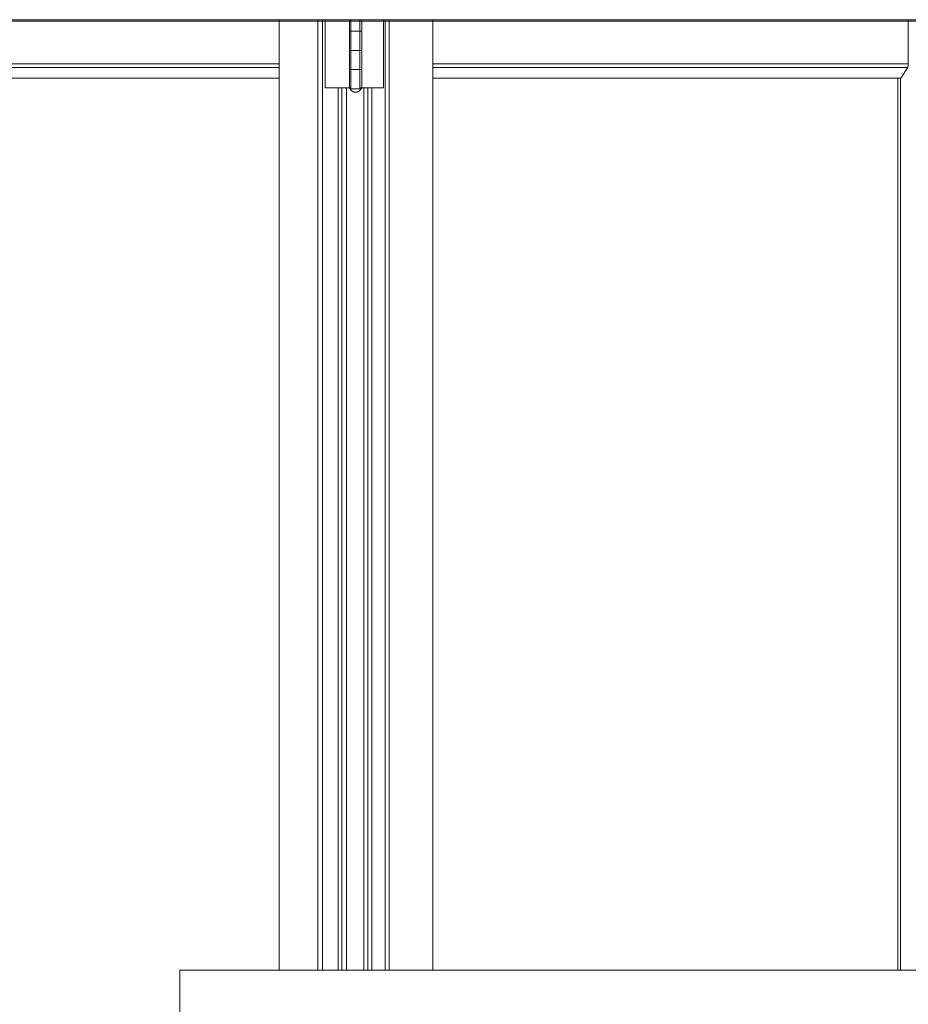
# Model space of a CAD drawing. Header units: inches. Extents: x 424 to 2043, y -237 to 445.
# Tile 818 of 965: x 866.99 to 868.15, y 222.15 to 223.44. Entities that reach past the tile are written whole.
import ezdxf

# ---------------------------------------------------------------- set-up
doc = ezdxf.new("R2010")
doc.units = ezdxf.units.IN
doc.header["$MEASUREMENT"] = 0
doc.layers.add('A-DOOR', color=31, linetype='Continuous', lineweight=9)
doc.layers.add('A-WALL', color=113, linetype='Continuous', lineweight=9)

# ---------------------------------------------------------------- blocks, each defined once
blk = doc.blocks.new('5-panel_Bi-fold_external_door_10806 - Type 1-V64-Section 1')
at = {"layer": 'A-DOOR'}
for p, q in [((-110.9649, 8.339), (-106.0616, 8.339)), ((-110.9648, 8.337), (-106.0615, 8.337)), ((-109.5551, 7.1), (-109.5551, 8.3378)), ((-109.5046, 7.1), (-109.5046, 8.3378)), ((-109.4987, 8.3378), (-109.4987, 7.1)), ((-109.4951, 8.25), (-109.4951, 8.3378)), ((-109.4634, 8.3378), (-109.4634, 8.325)), ((-109.4615, 8.3378), (-109.4615, 8.25)), ((-109.4499, 8.25), (-109.4499, 8.3378)), ((-109.4474, 8.325), (-109.4474, 8.3378)), ((-109.419, 8.3378), (-109.419, 8.25)), ((-109.417, 7.1), (-109.417, 8.3378)), ((-109.4117, 8.3378), (-109.4117, 7.1)), ((-109.3548, 8.3378), (-109.3548, 7.1)), ((-108.7352, 8.3386), (-108.7352, 8.2816)), ((-109.4634, 8.323), (-109.4634, 8.3)), ((-109.4558, 8.324), (-109.4616, 8.324)), ((-109.4616, 8.324), (-109.455, 8.324)), ((-109.4506, 8.324), (-109.4558, 8.324)), ((-109.455, 8.324), (-109.4496, 8.324)), ((-109.4474, 8.3), (-109.4474, 8.323)), ((-109.4634, 8.298), (-109.4634, 8.275)), ((-109.4558, 8.299), (-109.4616, 8.299)), ((-109.4616, 8.299), (-109.455, 8.299)), ((-109.4506, 8.299), (-109.4558, 8.299)), ((-109.455, 8.299), (-109.4496, 8.299)), ((-109.4474, 8.275), (-109.4474, 8.298)), ((-110.1047, 8.2816), (-109.5551, 8.2816)), ((-109.3548, 8.2816), (-108.7352, 8.2816)), ((-108.7352, 8.2816), (-108.7353, 8.2766)), ((-110.1046, 8.2766), (-109.5551, 8.2766)), ((-109.4634, 8.273), (-109.4634, 8.25)), ((-109.4558, 8.274), (-109.4616, 8.274)), ((-109.4616, 8.274), (-109.455, 8.274)), ((-109.4506, 8.274), (-109.4558, 8.274)), ((-109.455, 8.274), (-109.4496, 8.274)), ((-109.4474, 8.25), (-109.4474, 8.273)), ((-109.3548, 8.2766), (-108.7353, 8.2766)), ((-108.7353, 8.2766), (-108.7445, 8.2627)), ((-110.0943, 8.2627), (-109.5551, 8.2627)), ((-109.3548, 8.2627), (-108.7445, 8.2627)), ((-108.7485, 7.1), (-108.7485, 8.2627)), ((-108.745, 7.1), (-108.745, 8.2627)), ((-109.4934, 8.25), (-109.4951, 8.25)), ((-109.4913, 8.25), (-109.4934, 8.25)), ((-109.4796, 8.25), (-109.4913, 8.25)), ((-109.4772, 8.25), (-109.4796, 8.25)), ((-109.4779, 7.1), (-109.4779, 8.2493)), ((-109.4749, 8.25), (-109.4772, 8.25)), ((-109.4732, 8.25), (-109.4749, 8.25)), ((-109.4672, 8.25), (-109.4732, 8.25)), ((-109.4732, 7.1), (-109.4732, 8.25)), ((-109.4615, 8.25), (-109.4672, 8.25)), ((-109.4672, 7.1), (-109.4672, 8.25)), ((-109.4558, 8.249), (-109.4616, 8.249)), ((-109.4491, 8.249), (-109.4558, 8.249)), ((-109.4448, 8.25), (-109.4499, 8.25)), ((-109.4395, 8.25), (-109.4448, 8.25)), ((-109.4448, 8.25), (-109.4448, 7.1)), ((-109.438, 8.25), (-109.4395, 8.25)), ((-109.4395, 8.25), (-109.4395, 7.1)), ((-109.4357, 8.25), (-109.438, 8.25)), ((-109.4334, 8.25), (-109.4357, 8.25)), ((-109.4343, 8.2493), (-109.4343, 7.1)), ((-109.423, 8.25), (-109.4334, 8.25)), ((-109.4209, 8.25), (-109.423, 8.25)), ((-109.419, 8.25), (-109.4209, 8.25))]:
    blk.add_line(p, q, dxfattribs=at)
at = {"layer": 'A-DOOR', "flags": 128}
for points in [[(-109.4624, 8.324), (-109.4624, 8.324), (-109.4625, 8.324), (-109.4625, 8.324), (-109.4625, 8.324), (-109.4626, 8.324), (-109.4626, 8.324), (-109.4627, 8.324), (-109.4627, 8.3241), (-109.4627, 8.3241), (-109.4628, 8.3241), (-109.4628, 8.3241), (-109.4628, 8.3241), (-109.4629, 8.3241), (-109.4629, 8.3242), (-109.4629, 8.3242), (-109.463, 8.3242), (-109.463, 8.3242), (-109.463, 8.3242), (-109.4631, 8.3243), (-109.4631, 8.3243), (-109.4631, 8.3243), (-109.4631, 8.3244), (-109.4632, 8.3244), (-109.4632, 8.3244), (-109.4632, 8.3245), (-109.4632, 8.3245), (-109.4633, 8.3245), (-109.4633, 8.3246), (-109.4633, 8.3246), (-109.4633, 8.3246), (-109.4633, 8.3247), (-109.4633, 8.3247), (-109.4633, 8.3248), (-109.4634, 8.3248), (-109.4634, 8.3248), (-109.4634, 8.3249), (-109.4634, 8.3249), (-109.4634, 8.3249), (-109.4634, 8.325), (-109.4634, 8.325)], [(-109.4634, 8.323), (-109.4634, 8.323), (-109.4634, 8.3231), (-109.4634, 8.3231), (-109.4634, 8.3232), (-109.4634, 8.3232), (-109.4633, 8.3232), (-109.4633, 8.3233), (-109.4633, 8.3233), (-109.4633, 8.3234), (-109.4633, 8.3234), (-109.4633, 8.3234), (-109.4633, 8.3235), (-109.4632, 8.3235), (-109.4632, 8.3235), (-109.4632, 8.3236), (-109.4632, 8.3236), (-109.4632, 8.3236), (-109.4631, 8.3237), (-109.4631, 8.3237), (-109.4631, 8.3237), (-109.463, 8.3237), (-109.463, 8.3238), (-109.463, 8.3238), (-109.463, 8.3238), (-109.4629, 8.3238), (-109.4629, 8.3239), (-109.4628, 8.3239), (-109.4628, 8.3239), (-109.4628, 8.3239), (-109.4627, 8.3239), (-109.4627, 8.3239), (-109.4627, 8.324), (-109.4626, 8.324), (-109.4626, 8.324), (-109.4625, 8.324), (-109.4625, 8.324), (-109.4625, 8.324), (-109.4624, 8.324), (-109.4624, 8.324), (-109.4624, 8.324)], [(-109.4558, 8.324), (-109.4561, 8.324), (-109.4564, 8.324), (-109.4566, 8.324), (-109.4569, 8.324), (-109.4572, 8.324), (-109.4574, 8.324), (-109.4577, 8.324), (-109.458, 8.324), (-109.4582, 8.324), (-109.4585, 8.324), (-109.4587, 8.324), (-109.459, 8.324), (-109.4592, 8.324), (-109.4594, 8.324), (-109.4597, 8.324), (-109.4599, 8.324), (-109.4601, 8.324), (-109.4603, 8.324), (-109.4605, 8.324), (-109.4607, 8.324), (-109.4609, 8.324), (-109.461, 8.324), (-109.4612, 8.324), (-109.4613, 8.324), (-109.4615, 8.324), (-109.4616, 8.324), (-109.4617, 8.324), (-109.4618, 8.324), (-109.4619, 8.324), (-109.462, 8.324), (-109.4621, 8.324), (-109.4622, 8.324), (-109.4623, 8.324), (-109.4623, 8.324), (-109.4623, 8.324), (-109.4624, 8.324), (-109.4624, 8.324), (-109.4624, 8.324)], [(-109.4624, 8.324), (-109.4624, 8.324), (-109.4624, 8.324), (-109.4623, 8.324), (-109.4623, 8.324), (-109.4622, 8.324), (-109.4622, 8.324), (-109.4621, 8.324), (-109.462, 8.324), (-109.4619, 8.324), (-109.4618, 8.324), (-109.4617, 8.324), (-109.4616, 8.324), (-109.4615, 8.324), (-109.4613, 8.324), (-109.4612, 8.324), (-109.461, 8.324), (-109.4608, 8.324), (-109.4606, 8.324), (-109.4605, 8.324), (-109.4603, 8.324), (-109.46, 8.324), (-109.4598, 8.324), (-109.4596, 8.324), (-109.4594, 8.324), (-109.4592, 8.324), (-109.4589, 8.324), (-109.4587, 8.324), (-109.4584, 8.324), (-109.4582, 8.324), (-109.4579, 8.324), (-109.4577, 8.324), (-109.4574, 8.324), (-109.4571, 8.324), (-109.4568, 8.324), (-109.4566, 8.324), (-109.4563, 8.324), (-109.456, 8.324), (-109.4557, 8.324), (-109.4555, 8.324), (-109.4552, 8.324), (-109.455, 8.324)], [(-109.455, 8.324), (-109.4552, 8.324), (-109.4555, 8.324), (-109.4558, 8.324), (-109.4561, 8.324), (-109.4564, 8.324), (-109.4566, 8.324), (-109.4569, 8.324), (-109.4572, 8.324), (-109.4574, 8.324), (-109.4577, 8.324), (-109.458, 8.324), (-109.4582, 8.324), (-109.4585, 8.324), (-109.4587, 8.324), (-109.459, 8.324), (-109.4592, 8.324), (-109.4594, 8.324), (-109.4597, 8.324), (-109.4599, 8.324), (-109.4601, 8.324), (-109.4603, 8.324), (-109.4605, 8.324), (-109.4607, 8.324), (-109.4609, 8.324), (-109.461, 8.324), (-109.4612, 8.324), (-109.4613, 8.324), (-109.4615, 8.324), (-109.4616, 8.324), (-109.4617, 8.324), (-109.4618, 8.324), (-109.462, 8.324), (-109.462, 8.324), (-109.4621, 8.324), (-109.4622, 8.324), (-109.4623, 8.324), (-109.4623, 8.324), (-109.4623, 8.324), (-109.4624, 8.324), (-109.4624, 8.324), (-109.4624, 8.324)], [(-109.4624, 8.324), (-109.4624, 8.324), (-109.4624, 8.324), (-109.4623, 8.324), (-109.4623, 8.324), (-109.4622, 8.324), (-109.4622, 8.324), (-109.4621, 8.324), (-109.462, 8.324), (-109.4619, 8.324), (-109.4618, 8.324), (-109.4617, 8.324), (-109.4616, 8.324), (-109.4615, 8.324), (-109.4613, 8.324), (-109.4612, 8.324), (-109.461, 8.324), (-109.4608, 8.324), (-109.4606, 8.324), (-109.4605, 8.324), (-109.4603, 8.324), (-109.46, 8.324), (-109.4598, 8.324), (-109.4596, 8.324), (-109.4594, 8.324), (-109.4592, 8.324), (-109.4589, 8.324), (-109.4587, 8.324), (-109.4584, 8.324), (-109.4582, 8.324), (-109.4579, 8.324), (-109.4577, 8.324), (-109.4574, 8.324), (-109.4571, 8.324), (-109.4568, 8.324), (-109.4566, 8.324), (-109.4563, 8.324), (-109.456, 8.324), (-109.4558, 8.324)], [(-109.4484, 8.324), (-109.4484, 8.324), (-109.4484, 8.324), (-109.4484, 8.324), (-109.4485, 8.324), (-109.4485, 8.324), (-109.4486, 8.324), (-109.4486, 8.324), (-109.4487, 8.324), (-109.4488, 8.324), (-109.4489, 8.324), (-109.449, 8.324), (-109.4492, 8.324), (-109.4493, 8.324), (-109.4494, 8.324), (-109.4496, 8.324), (-109.4498, 8.324), (-109.4499, 8.324), (-109.4501, 8.324), (-109.4503, 8.324), (-109.4505, 8.324), (-109.4507, 8.324), (-109.4509, 8.324), (-109.4511, 8.324), (-109.4514, 8.324), (-109.4516, 8.324), (-109.4518, 8.324), (-109.4521, 8.324), (-109.4523, 8.324), (-109.4526, 8.324), (-109.4528, 8.324), (-109.4531, 8.324), (-109.4534, 8.324), (-109.4536, 8.324), (-109.4539, 8.324), (-109.4542, 8.324), (-109.4545, 8.324), (-109.4547, 8.324), (-109.455, 8.324), (-109.4553, 8.324), (-109.4556, 8.324), (-109.4558, 8.324)], [(-109.4558, 8.324), (-109.4555, 8.324), (-109.4552, 8.324), (-109.455, 8.324), (-109.4547, 8.324), (-109.4544, 8.324), (-109.4541, 8.324), (-109.4538, 8.324), (-109.4536, 8.324), (-109.4533, 8.324), (-109.453, 8.324), (-109.4528, 8.324), (-109.4525, 8.324), (-109.4523, 8.324), (-109.452, 8.324), (-109.4518, 8.324), (-109.4515, 8.324), (-109.4513, 8.324), (-109.4511, 8.324), (-109.4509, 8.324), (-109.4507, 8.324), (-109.4505, 8.324), (-109.4503, 8.324), (-109.4501, 8.324), (-109.4499, 8.324), (-109.4497, 8.324), (-109.4496, 8.324), (-109.4494, 8.324), (-109.4493, 8.324), (-109.4491, 8.324), (-109.449, 8.324), (-109.4489, 8.324), (-109.4488, 8.324), (-109.4487, 8.324), (-109.4486, 8.324), (-109.4486, 8.324), (-109.4485, 8.324), (-109.4485, 8.324), (-109.4484, 8.324), (-109.4484, 8.324), (-109.4484, 8.324), (-109.4484, 8.324)], [(-109.455, 8.324), (-109.4547, 8.324), (-109.4544, 8.324), (-109.4541, 8.324), (-109.4539, 8.324), (-109.4536, 8.324), (-109.4533, 8.324), (-109.453, 8.324), (-109.4528, 8.324), (-109.4525, 8.324), (-109.4523, 8.324), (-109.452, 8.324), (-109.4518, 8.324), (-109.4515, 8.324), (-109.4513, 8.324), (-109.4511, 8.324), (-109.4509, 8.324), (-109.4507, 8.324), (-109.4505, 8.324), (-109.4503, 8.324), (-109.4501, 8.324), (-109.4499, 8.324)], [(-109.4499, 8.324), (-109.4501, 8.324), (-109.4503, 8.324), (-109.4505, 8.324), (-109.4507, 8.324), (-109.4509, 8.324), (-109.4511, 8.324), (-109.4514, 8.324), (-109.4516, 8.324), (-109.4518, 8.324), (-109.4521, 8.324), (-109.4523, 8.324), (-109.4526, 8.324), (-109.4528, 8.324), (-109.4531, 8.324), (-109.4534, 8.324), (-109.4536, 8.324), (-109.4539, 8.324), (-109.4542, 8.324), (-109.4545, 8.324), (-109.4547, 8.324), (-109.455, 8.324)], [(-109.4494, 8.324), (-109.4493, 8.324), (-109.4491, 8.324), (-109.449, 8.324), (-109.4489, 8.324), (-109.4488, 8.324), (-109.4487, 8.324), (-109.4486, 8.324), (-109.4486, 8.324), (-109.4485, 8.324), (-109.4485, 8.324), (-109.4484, 8.324), (-109.4484, 8.324), (-109.4484, 8.324), (-109.4484, 8.324)], [(-109.4484, 8.324), (-109.4484, 8.324), (-109.4484, 8.324), (-109.4484, 8.324), (-109.4485, 8.324), (-109.4485, 8.324), (-109.4486, 8.324), (-109.4486, 8.324), (-109.4487, 8.324), (-109.4488, 8.324), (-109.4489, 8.324), (-109.449, 8.324), (-109.4492, 8.324), (-109.4493, 8.324)], [(-109.4474, 8.325), (-109.4474, 8.325), (-109.4474, 8.3249), (-109.4474, 8.3249), (-109.4474, 8.3248), (-109.4474, 8.3248), (-109.4474, 8.3248), (-109.4474, 8.3247), (-109.4474, 8.3247), (-109.4474, 8.3246), (-109.4475, 8.3246), (-109.4475, 8.3246), (-109.4475, 8.3245), (-109.4475, 8.3245), (-109.4475, 8.3245), (-109.4476, 8.3244), (-109.4476, 8.3244), (-109.4476, 8.3244), (-109.4476, 8.3243), (-109.4477, 8.3243), (-109.4477, 8.3243), (-109.4477, 8.3243), (-109.4477, 8.3242), (-109.4478, 8.3242), (-109.4478, 8.3242), (-109.4478, 8.3242), (-109.4479, 8.3241), (-109.4479, 8.3241), (-109.4479, 8.3241), (-109.448, 8.3241), (-109.448, 8.3241), (-109.4481, 8.3241), (-109.4481, 8.324), (-109.4481, 8.324), (-109.4482, 8.324), (-109.4482, 8.324), (-109.4482, 8.324), (-109.4483, 8.324), (-109.4483, 8.324), (-109.4484, 8.324), (-109.4484, 8.324)], [(-109.4484, 8.324), (-109.4483, 8.324), (-109.4483, 8.324), (-109.4483, 8.324), (-109.4482, 8.324), (-109.4482, 8.324), (-109.4481, 8.324), (-109.4481, 8.324), (-109.4481, 8.3239), (-109.448, 8.3239), (-109.448, 8.3239), (-109.448, 8.3239), (-109.4479, 8.3239), (-109.4479, 8.3239), (-109.4478, 8.3238), (-109.4478, 8.3238), (-109.4478, 8.3238), (-109.4477, 8.3238), (-109.4477, 8.3238), (-109.4477, 8.3237), (-109.4477, 8.3237), (-109.4476, 8.3237), (-109.4476, 8.3236), (-109.4476, 8.3236), (-109.4476, 8.3236), (-109.4475, 8.3235), (-109.4475, 8.3235), (-109.4475, 8.3235), (-109.4475, 8.3234), (-109.4475, 8.3234), (-109.4474, 8.3234), (-109.4474, 8.3233), (-109.4474, 8.3233), (-109.4474, 8.3232), (-109.4474, 8.3232), (-109.4474, 8.3232), (-109.4474, 8.3231), (-109.4474, 8.3231), (-109.4474, 8.3231), (-109.4474, 8.323), (-109.4474, 8.323)], [(-109.4624, 8.299), (-109.4624, 8.299), (-109.4625, 8.299), (-109.4625, 8.299), (-109.4625, 8.299), (-109.4626, 8.299), (-109.4626, 8.299), (-109.4627, 8.299), (-109.4627, 8.2991), (-109.4627, 8.2991), (-109.4628, 8.2991), (-109.4628, 8.2991), (-109.4628, 8.2991), (-109.4629, 8.2991), (-109.4629, 8.2992), (-109.4629, 8.2992), (-109.463, 8.2992), (-109.463, 8.2992), (-109.463, 8.2992), (-109.4631, 8.2993), (-109.4631, 8.2993), (-109.4631, 8.2993), (-109.4631, 8.2994), (-109.4632, 8.2994), (-109.4632, 8.2994), (-109.4632, 8.2995), (-109.4632, 8.2995), (-109.4633, 8.2995), (-109.4633, 8.2996), (-109.4633, 8.2996), (-109.4633, 8.2996), (-109.4633, 8.2997), (-109.4633, 8.2997), (-109.4633, 8.2998), (-109.4634, 8.2998), (-109.4634, 8.2998), (-109.4634, 8.2999), (-109.4634, 8.2999), (-109.4634, 8.2999), (-109.4634, 8.3), (-109.4634, 8.3)], [(-109.4634, 8.298), (-109.4634, 8.298), (-109.4634, 8.2981), (-109.4634, 8.2981), (-109.4634, 8.2982), (-109.4634, 8.2982), (-109.4633, 8.2982), (-109.4633, 8.2983), (-109.4633, 8.2983), (-109.4633, 8.2984), (-109.4633, 8.2984), (-109.4633, 8.2984), (-109.4633, 8.2985), (-109.4632, 8.2985), (-109.4632, 8.2985), (-109.4632, 8.2986), (-109.4632, 8.2986), (-109.4632, 8.2986), (-109.4631, 8.2987), (-109.4631, 8.2987), (-109.4631, 8.2987), (-109.463, 8.2987), (-109.463, 8.2988), (-109.463, 8.2988), (-109.463, 8.2988), (-109.4629, 8.2988), (-109.4629, 8.2989), (-109.4628, 8.2989), (-109.4628, 8.2989), (-109.4628, 8.2989), (-109.4627, 8.2989), (-109.4627, 8.2989), (-109.4627, 8.299), (-109.4626, 8.299), (-109.4626, 8.299), (-109.4625, 8.299), (-109.4625, 8.299), (-109.4625, 8.299), (-109.4624, 8.299), (-109.4624, 8.299), (-109.4624, 8.299)], [(-109.4558, 8.299), (-109.4561, 8.299), (-109.4564, 8.299), (-109.4566, 8.299), (-109.4569, 8.299), (-109.4572, 8.299), (-109.4574, 8.299), (-109.4577, 8.299), (-109.458, 8.299), (-109.4582, 8.299), (-109.4585, 8.299), (-109.4587, 8.299), (-109.459, 8.299), (-109.4592, 8.299), (-109.4594, 8.299), (-109.4597, 8.299), (-109.4599, 8.299), (-109.4601, 8.299), (-109.4603, 8.299), (-109.4605, 8.299), (-109.4607, 8.299), (-109.4609, 8.299), (-109.461, 8.299), (-109.4612, 8.299), (-109.4613, 8.299), (-109.4615, 8.299), (-109.4616, 8.299), (-109.4617, 8.299), (-109.4618, 8.299), (-109.4619, 8.299), (-109.462, 8.299), (-109.4621, 8.299), (-109.4622, 8.299), (-109.4623, 8.299), (-109.4623, 8.299), (-109.4623, 8.299), (-109.4624, 8.299), (-109.4624, 8.299), (-109.4624, 8.299)], [(-109.4624, 8.299), (-109.4624, 8.299), (-109.4624, 8.299), (-109.4623, 8.299), (-109.4623, 8.299), (-109.4622, 8.299), (-109.4622, 8.299), (-109.4621, 8.299), (-109.462, 8.299), (-109.4619, 8.299), (-109.4618, 8.299), (-109.4617, 8.299), (-109.4616, 8.299), (-109.4615, 8.299), (-109.4613, 8.299), (-109.4612, 8.299), (-109.461, 8.299), (-109.4608, 8.299), (-109.4606, 8.299), (-109.4605, 8.299), (-109.4603, 8.299), (-109.46, 8.299), (-109.4598, 8.299), (-109.4596, 8.299), (-109.4594, 8.299), (-109.4592, 8.299), (-109.4589, 8.299), (-109.4587, 8.299), (-109.4584, 8.299), (-109.4582, 8.299), (-109.4579, 8.299), (-109.4577, 8.299), (-109.4574, 8.299), (-109.4571, 8.299), (-109.4568, 8.299), (-109.4566, 8.299), (-109.4563, 8.299), (-109.456, 8.299), (-109.4557, 8.299), (-109.4555, 8.299), (-109.4552, 8.299), (-109.455, 8.299)], [(-109.455, 8.299), (-109.4552, 8.299), (-109.4555, 8.299), (-109.4558, 8.299), (-109.4561, 8.299), (-109.4564, 8.299), (-109.4566, 8.299), (-109.4569, 8.299), (-109.4572, 8.299), (-109.4574, 8.299), (-109.4577, 8.299), (-109.458, 8.299), (-109.4582, 8.299), (-109.4585, 8.299), (-109.4587, 8.299), (-109.459, 8.299), (-109.4592, 8.299), (-109.4594, 8.299), (-109.4597, 8.299), (-109.4599, 8.299), (-109.4601, 8.299), (-109.4603, 8.299), (-109.4605, 8.299), (-109.4607, 8.299), (-109.4609, 8.299), (-109.461, 8.299), (-109.4612, 8.299), (-109.4613, 8.299), (-109.4615, 8.299), (-109.4616, 8.299), (-109.4617, 8.299), (-109.4618, 8.299), (-109.462, 8.299), (-109.462, 8.299), (-109.4621, 8.299), (-109.4622, 8.299), (-109.4623, 8.299), (-109.4623, 8.299), (-109.4623, 8.299), (-109.4624, 8.299), (-109.4624, 8.299), (-109.4624, 8.299)], [(-109.4624, 8.299), (-109.4624, 8.299), (-109.4624, 8.299), (-109.4623, 8.299), (-109.4623, 8.299), (-109.4622, 8.299), (-109.4622, 8.299), (-109.4621, 8.299), (-109.462, 8.299), (-109.4619, 8.299), (-109.4618, 8.299), (-109.4617, 8.299), (-109.4616, 8.299), (-109.4615, 8.299), (-109.4613, 8.299), (-109.4612, 8.299), (-109.461, 8.299), (-109.4608, 8.299), (-109.4606, 8.299), (-109.4605, 8.299), (-109.4603, 8.299), (-109.46, 8.299), (-109.4598, 8.299), (-109.4596, 8.299), (-109.4594, 8.299), (-109.4592, 8.299), (-109.4589, 8.299), (-109.4587, 8.299), (-109.4584, 8.299), (-109.4582, 8.299), (-109.4579, 8.299), (-109.4577, 8.299), (-109.4574, 8.299), (-109.4571, 8.299), (-109.4568, 8.299), (-109.4566, 8.299), (-109.4563, 8.299), (-109.456, 8.299), (-109.4558, 8.299)], [(-109.4484, 8.299), (-109.4484, 8.299), (-109.4484, 8.299), (-109.4484, 8.299), (-109.4485, 8.299), (-109.4485, 8.299), (-109.4486, 8.299), (-109.4486, 8.299), (-109.4487, 8.299), (-109.4488, 8.299), (-109.4489, 8.299), (-109.449, 8.299), (-109.4492, 8.299), (-109.4493, 8.299), (-109.4494, 8.299), (-109.4496, 8.299), (-109.4498, 8.299), (-109.4499, 8.299), (-109.4501, 8.299), (-109.4503, 8.299), (-109.4505, 8.299), (-109.4507, 8.299), (-109.4509, 8.299), (-109.4511, 8.299), (-109.4514, 8.299), (-109.4516, 8.299), (-109.4518, 8.299), (-109.4521, 8.299), (-109.4523, 8.299), (-109.4526, 8.299), (-109.4528, 8.299), (-109.4531, 8.299), (-109.4534, 8.299), (-109.4536, 8.299), (-109.4539, 8.299), (-109.4542, 8.299), (-109.4545, 8.299), (-109.4547, 8.299), (-109.455, 8.299), (-109.4553, 8.299), (-109.4556, 8.299), (-109.4558, 8.299)], [(-109.4558, 8.299), (-109.4555, 8.299), (-109.4552, 8.299), (-109.455, 8.299), (-109.4547, 8.299), (-109.4544, 8.299), (-109.4541, 8.299), (-109.4538, 8.299), (-109.4536, 8.299), (-109.4533, 8.299), (-109.453, 8.299), (-109.4528, 8.299), (-109.4525, 8.299), (-109.4523, 8.299), (-109.452, 8.299), (-109.4518, 8.299), (-109.4515, 8.299), (-109.4513, 8.299), (-109.4511, 8.299), (-109.4509, 8.299), (-109.4507, 8.299), (-109.4505, 8.299), (-109.4503, 8.299), (-109.4501, 8.299), (-109.4499, 8.299), (-109.4497, 8.299), (-109.4496, 8.299), (-109.4494, 8.299), (-109.4493, 8.299), (-109.4491, 8.299), (-109.449, 8.299), (-109.4489, 8.299), (-109.4488, 8.299), (-109.4487, 8.299), (-109.4486, 8.299), (-109.4486, 8.299), (-109.4485, 8.299), (-109.4485, 8.299), (-109.4484, 8.299), (-109.4484, 8.299), (-109.4484, 8.299), (-109.4484, 8.299)], [(-109.455, 8.299), (-109.4547, 8.299), (-109.4544, 8.299), (-109.4541, 8.299), (-109.4539, 8.299), (-109.4536, 8.299), (-109.4533, 8.299), (-109.453, 8.299), (-109.4528, 8.299), (-109.4525, 8.299), (-109.4523, 8.299), (-109.452, 8.299), (-109.4518, 8.299), (-109.4515, 8.299), (-109.4513, 8.299), (-109.4511, 8.299), (-109.4509, 8.299), (-109.4507, 8.299), (-109.4505, 8.299), (-109.4503, 8.299), (-109.4501, 8.299), (-109.4499, 8.299)], [(-109.4499, 8.299), (-109.4501, 8.299), (-109.4503, 8.299), (-109.4505, 8.299), (-109.4507, 8.299), (-109.4509, 8.299), (-109.4511, 8.299), (-109.4514, 8.299), (-109.4516, 8.299), (-109.4518, 8.299), (-109.4521, 8.299), (-109.4523, 8.299), (-109.4526, 8.299), (-109.4528, 8.299), (-109.4531, 8.299), (-109.4534, 8.299), (-109.4536, 8.299), (-109.4539, 8.299), (-109.4542, 8.299), (-109.4545, 8.299), (-109.4547, 8.299), (-109.455, 8.299)], [(-109.4494, 8.299), (-109.4493, 8.299), (-109.4491, 8.299), (-109.449, 8.299), (-109.4489, 8.299), (-109.4488, 8.299), (-109.4487, 8.299), (-109.4486, 8.299), (-109.4486, 8.299), (-109.4485, 8.299), (-109.4485, 8.299), (-109.4484, 8.299), (-109.4484, 8.299), (-109.4484, 8.299), (-109.4484, 8.299)], [(-109.4484, 8.299), (-109.4484, 8.299), (-109.4484, 8.299), (-109.4484, 8.299), (-109.4485, 8.299), (-109.4485, 8.299), (-109.4486, 8.299), (-109.4486, 8.299), (-109.4487, 8.299), (-109.4488, 8.299), (-109.4489, 8.299), (-109.449, 8.299), (-109.4492, 8.299), (-109.4493, 8.299)], [(-109.4474, 8.3), (-109.4474, 8.3), (-109.4474, 8.2999), (-109.4474, 8.2999), (-109.4474, 8.2998), (-109.4474, 8.2998), (-109.4474, 8.2998), (-109.4474, 8.2997), (-109.4474, 8.2997), (-109.4474, 8.2996), (-109.4475, 8.2996), (-109.4475, 8.2996), (-109.4475, 8.2995), (-109.4475, 8.2995), (-109.4475, 8.2995), (-109.4476, 8.2994), (-109.4476, 8.2994), (-109.4476, 8.2994), (-109.4476, 8.2993), (-109.4477, 8.2993), (-109.4477, 8.2993), (-109.4477, 8.2993), (-109.4477, 8.2992), (-109.4478, 8.2992), (-109.4478, 8.2992), (-109.4478, 8.2992), (-109.4479, 8.2991), (-109.4479, 8.2991), (-109.4479, 8.2991), (-109.448, 8.2991), (-109.448, 8.2991), (-109.4481, 8.2991), (-109.4481, 8.299), (-109.4481, 8.299), (-109.4482, 8.299), (-109.4482, 8.299), (-109.4482, 8.299), (-109.4483, 8.299), (-109.4483, 8.299), (-109.4484, 8.299), (-109.4484, 8.299)], [(-109.4484, 8.299), (-109.4483, 8.299), (-109.4483, 8.299), (-109.4483, 8.299), (-109.4482, 8.299), (-109.4482, 8.299), (-109.4481, 8.299), (-109.4481, 8.299), (-109.4481, 8.2989), (-109.448, 8.2989), (-109.448, 8.2989), (-109.448, 8.2989), (-109.4479, 8.2989), (-109.4479, 8.2989), (-109.4478, 8.2988), (-109.4478, 8.2988), (-109.4478, 8.2988), (-109.4477, 8.2988), (-109.4477, 8.2988), (-109.4477, 8.2987), (-109.4477, 8.2987), (-109.4476, 8.2987), (-109.4476, 8.2986), (-109.4476, 8.2986), (-109.4476, 8.2986), (-109.4475, 8.2985), (-109.4475, 8.2985), (-109.4475, 8.2985), (-109.4475, 8.2984), (-109.4475, 8.2984), (-109.4474, 8.2984), (-109.4474, 8.2983), (-109.4474, 8.2983), (-109.4474, 8.2982), (-109.4474, 8.2982), (-109.4474, 8.2982), (-109.4474, 8.2981), (-109.4474, 8.2981), (-109.4474, 8.2981), (-109.4474, 8.298), (-109.4474, 8.298)], [(-109.4624, 8.274), (-109.4624, 8.274), (-109.4625, 8.274), (-109.4625, 8.274), (-109.4625, 8.274), (-109.4626, 8.274), (-109.4626, 8.274), (-109.4627, 8.274), (-109.4627, 8.2741), (-109.4627, 8.2741), (-109.4628, 8.2741), (-109.4628, 8.2741), (-109.4628, 8.2741), (-109.4629, 8.2741), (-109.4629, 8.2742), (-109.4629, 8.2742), (-109.463, 8.2742), (-109.463, 8.2742), (-109.463, 8.2742), (-109.4631, 8.2743), (-109.4631, 8.2743), (-109.4631, 8.2743), (-109.4631, 8.2744), (-109.4632, 8.2744), (-109.4632, 8.2744), (-109.4632, 8.2745), (-109.4632, 8.2745), (-109.4633, 8.2745), (-109.4633, 8.2746), (-109.4633, 8.2746), (-109.4633, 8.2746), (-109.4633, 8.2747), (-109.4633, 8.2747), (-109.4633, 8.2748), (-109.4634, 8.2748), (-109.4634, 8.2748), (-109.4634, 8.2749), (-109.4634, 8.2749), (-109.4634, 8.2749), (-109.4634, 8.275), (-109.4634, 8.275)], [(-109.4634, 8.273), (-109.4634, 8.273), (-109.4634, 8.2731), (-109.4634, 8.2731), (-109.4634, 8.2732), (-109.4634, 8.2732), (-109.4633, 8.2732), (-109.4633, 8.2733), (-109.4633, 8.2733), (-109.4633, 8.2734), (-109.4633, 8.2734), (-109.4633, 8.2734), (-109.4633, 8.2735), (-109.4632, 8.2735), (-109.4632, 8.2735), (-109.4632, 8.2736), (-109.4632, 8.2736), (-109.4632, 8.2736), (-109.4631, 8.2737), (-109.4631, 8.2737), (-109.4631, 8.2737), (-109.463, 8.2737), (-109.463, 8.2738), (-109.463, 8.2738), (-109.463, 8.2738), (-109.4629, 8.2738), (-109.4629, 8.2739), (-109.4628, 8.2739), (-109.4628, 8.2739), (-109.4628, 8.2739), (-109.4627, 8.2739), (-109.4627, 8.2739), (-109.4627, 8.274), (-109.4626, 8.274), (-109.4626, 8.274), (-109.4625, 8.274), (-109.4625, 8.274), (-109.4625, 8.274), (-109.4624, 8.274), (-109.4624, 8.274), (-109.4624, 8.274)], [(-109.4558, 8.274), (-109.4561, 8.274), (-109.4564, 8.274), (-109.4566, 8.274), (-109.4569, 8.274), (-109.4572, 8.274), (-109.4574, 8.274), (-109.4577, 8.274), (-109.458, 8.274), (-109.4582, 8.274), (-109.4585, 8.274), (-109.4587, 8.274), (-109.459, 8.274), (-109.4592, 8.274), (-109.4594, 8.274), (-109.4597, 8.274), (-109.4599, 8.274), (-109.4601, 8.274), (-109.4603, 8.274), (-109.4605, 8.274), (-109.4607, 8.274), (-109.4609, 8.274), (-109.461, 8.274), (-109.4612, 8.274), (-109.4613, 8.274), (-109.4615, 8.274), (-109.4616, 8.274), (-109.4617, 8.274), (-109.4618, 8.274), (-109.4619, 8.274), (-109.462, 8.274), (-109.4621, 8.274), (-109.4622, 8.274), (-109.4623, 8.274), (-109.4623, 8.274), (-109.4623, 8.274), (-109.4624, 8.274), (-109.4624, 8.274), (-109.4624, 8.274)], [(-109.4624, 8.274), (-109.4624, 8.274), (-109.4624, 8.274), (-109.4623, 8.274), (-109.4623, 8.274), (-109.4622, 8.274), (-109.4622, 8.274), (-109.4621, 8.274), (-109.462, 8.274), (-109.4619, 8.274), (-109.4618, 8.274), (-109.4617, 8.274), (-109.4616, 8.274), (-109.4615, 8.274), (-109.4613, 8.274), (-109.4612, 8.274), (-109.461, 8.274), (-109.4608, 8.274), (-109.4606, 8.274), (-109.4605, 8.274), (-109.4603, 8.274), (-109.46, 8.274), (-109.4598, 8.274), (-109.4596, 8.274), (-109.4594, 8.274), (-109.4592, 8.274), (-109.4589, 8.274), (-109.4587, 8.274), (-109.4584, 8.274), (-109.4582, 8.274), (-109.4579, 8.274), (-109.4577, 8.274), (-109.4574, 8.274), (-109.4571, 8.274), (-109.4568, 8.274), (-109.4566, 8.274), (-109.4563, 8.274), (-109.456, 8.274), (-109.4557, 8.274), (-109.4555, 8.274), (-109.4552, 8.274), (-109.455, 8.274)], [(-109.455, 8.274), (-109.4552, 8.274), (-109.4555, 8.274), (-109.4558, 8.274), (-109.4561, 8.274), (-109.4564, 8.274), (-109.4566, 8.274), (-109.4569, 8.274), (-109.4572, 8.274), (-109.4574, 8.274), (-109.4577, 8.274), (-109.458, 8.274), (-109.4582, 8.274), (-109.4585, 8.274), (-109.4587, 8.274), (-109.459, 8.274), (-109.4592, 8.274), (-109.4594, 8.274), (-109.4597, 8.274), (-109.4599, 8.274), (-109.4601, 8.274), (-109.4603, 8.274), (-109.4605, 8.274), (-109.4607, 8.274), (-109.4609, 8.274), (-109.461, 8.274), (-109.4612, 8.274), (-109.4613, 8.274), (-109.4615, 8.274), (-109.4616, 8.274), (-109.4617, 8.274), (-109.4618, 8.274), (-109.462, 8.274), (-109.462, 8.274), (-109.4621, 8.274), (-109.4622, 8.274), (-109.4623, 8.274), (-109.4623, 8.274), (-109.4623, 8.274), (-109.4624, 8.274), (-109.4624, 8.274), (-109.4624, 8.274)], [(-109.4624, 8.274), (-109.4624, 8.274), (-109.4624, 8.274), (-109.4623, 8.274), (-109.4623, 8.274), (-109.4622, 8.274), (-109.4622, 8.274), (-109.4621, 8.274), (-109.462, 8.274), (-109.4619, 8.274), (-109.4618, 8.274), (-109.4617, 8.274), (-109.4616, 8.274), (-109.4615, 8.274), (-109.4613, 8.274), (-109.4612, 8.274), (-109.461, 8.274), (-109.4608, 8.274), (-109.4606, 8.274), (-109.4605, 8.274), (-109.4603, 8.274), (-109.46, 8.274), (-109.4598, 8.274), (-109.4596, 8.274), (-109.4594, 8.274), (-109.4592, 8.274), (-109.4589, 8.274), (-109.4587, 8.274), (-109.4584, 8.274), (-109.4582, 8.274), (-109.4579, 8.274), (-109.4577, 8.274), (-109.4574, 8.274), (-109.4571, 8.274), (-109.4568, 8.274), (-109.4566, 8.274), (-109.4563, 8.274), (-109.456, 8.274), (-109.4558, 8.274)], [(-109.4484, 8.274), (-109.4484, 8.274), (-109.4484, 8.274), (-109.4484, 8.274), (-109.4485, 8.274), (-109.4485, 8.274), (-109.4486, 8.274), (-109.4486, 8.274), (-109.4487, 8.274), (-109.4488, 8.274), (-109.4489, 8.274), (-109.449, 8.274), (-109.4492, 8.274), (-109.4493, 8.274), (-109.4494, 8.274), (-109.4496, 8.274), (-109.4498, 8.274), (-109.4499, 8.274), (-109.4501, 8.274), (-109.4503, 8.274), (-109.4505, 8.274), (-109.4507, 8.274), (-109.4509, 8.274), (-109.4511, 8.274), (-109.4514, 8.274), (-109.4516, 8.274), (-109.4518, 8.274), (-109.4521, 8.274), (-109.4523, 8.274), (-109.4526, 8.274), (-109.4528, 8.274), (-109.4531, 8.274), (-109.4534, 8.274), (-109.4536, 8.274), (-109.4539, 8.274), (-109.4542, 8.274), (-109.4545, 8.274), (-109.4547, 8.274), (-109.455, 8.274), (-109.4553, 8.274), (-109.4556, 8.274), (-109.4558, 8.274)], [(-109.4558, 8.274), (-109.4555, 8.274), (-109.4552, 8.274), (-109.455, 8.274), (-109.4547, 8.274), (-109.4544, 8.274), (-109.4541, 8.274), (-109.4538, 8.274), (-109.4536, 8.274), (-109.4533, 8.274), (-109.453, 8.274), (-109.4528, 8.274), (-109.4525, 8.274), (-109.4523, 8.274), (-109.452, 8.274), (-109.4518, 8.274), (-109.4515, 8.274), (-109.4513, 8.274), (-109.4511, 8.274), (-109.4509, 8.274), (-109.4507, 8.274), (-109.4505, 8.274), (-109.4503, 8.274), (-109.4501, 8.274), (-109.4499, 8.274), (-109.4497, 8.274), (-109.4496, 8.274), (-109.4494, 8.274), (-109.4493, 8.274), (-109.4491, 8.274), (-109.449, 8.274), (-109.4489, 8.274), (-109.4488, 8.274), (-109.4487, 8.274), (-109.4486, 8.274), (-109.4486, 8.274), (-109.4485, 8.274), (-109.4485, 8.274), (-109.4484, 8.274), (-109.4484, 8.274), (-109.4484, 8.274), (-109.4484, 8.274)], [(-109.455, 8.274), (-109.4547, 8.274), (-109.4544, 8.274), (-109.4541, 8.274), (-109.4539, 8.274), (-109.4536, 8.274), (-109.4533, 8.274), (-109.453, 8.274), (-109.4528, 8.274), (-109.4525, 8.274), (-109.4523, 8.274), (-109.452, 8.274), (-109.4518, 8.274), (-109.4515, 8.274), (-109.4513, 8.274), (-109.4511, 8.274), (-109.4509, 8.274), (-109.4507, 8.274), (-109.4505, 8.274), (-109.4503, 8.274), (-109.4501, 8.274), (-109.4499, 8.274)], [(-109.4499, 8.274), (-109.4501, 8.274), (-109.4503, 8.274), (-109.4505, 8.274), (-109.4507, 8.274), (-109.4509, 8.274), (-109.4511, 8.274), (-109.4514, 8.274), (-109.4516, 8.274), (-109.4518, 8.274), (-109.4521, 8.274), (-109.4523, 8.274), (-109.4526, 8.274), (-109.4528, 8.274), (-109.4531, 8.274), (-109.4534, 8.274), (-109.4536, 8.274), (-109.4539, 8.274), (-109.4542, 8.274), (-109.4545, 8.274), (-109.4547, 8.274), (-109.455, 8.274)], [(-109.4494, 8.274), (-109.4493, 8.274), (-109.4491, 8.274), (-109.449, 8.274), (-109.4489, 8.274), (-109.4488, 8.274), (-109.4487, 8.274), (-109.4486, 8.274), (-109.4486, 8.274), (-109.4485, 8.274), (-109.4485, 8.274), (-109.4484, 8.274), (-109.4484, 8.274), (-109.4484, 8.274), (-109.4484, 8.274)], [(-109.4484, 8.274), (-109.4484, 8.274), (-109.4484, 8.274), (-109.4484, 8.274), (-109.4485, 8.274), (-109.4485, 8.274), (-109.4486, 8.274), (-109.4486, 8.274), (-109.4487, 8.274), (-109.4488, 8.274), (-109.4489, 8.274), (-109.449, 8.274), (-109.4492, 8.274), (-109.4493, 8.274)], [(-109.4474, 8.275), (-109.4474, 8.275), (-109.4474, 8.2749), (-109.4474, 8.2749), (-109.4474, 8.2748), (-109.4474, 8.2748), (-109.4474, 8.2748), (-109.4474, 8.2747), (-109.4474, 8.2747), (-109.4474, 8.2746), (-109.4475, 8.2746), (-109.4475, 8.2746), (-109.4475, 8.2745), (-109.4475, 8.2745), (-109.4475, 8.2745), (-109.4476, 8.2744), (-109.4476, 8.2744), (-109.4476, 8.2744), (-109.4476, 8.2743), (-109.4477, 8.2743), (-109.4477, 8.2743), (-109.4477, 8.2743), (-109.4477, 8.2742), (-109.4478, 8.2742), (-109.4478, 8.2742), (-109.4478, 8.2742), (-109.4479, 8.2741), (-109.4479, 8.2741), (-109.4479, 8.2741), (-109.448, 8.2741), (-109.448, 8.2741), (-109.4481, 8.2741), (-109.4481, 8.274), (-109.4481, 8.274), (-109.4482, 8.274), (-109.4482, 8.274), (-109.4482, 8.274), (-109.4483, 8.274), (-109.4483, 8.274), (-109.4484, 8.274), (-109.4484, 8.274)], [(-109.4484, 8.274), (-109.4483, 8.274), (-109.4483, 8.274), (-109.4483, 8.274), (-109.4482, 8.274), (-109.4482, 8.274), (-109.4481, 8.274), (-109.4481, 8.274), (-109.4481, 8.2739), (-109.448, 8.2739), (-109.448, 8.2739), (-109.448, 8.2739), (-109.4479, 8.2739), (-109.4479, 8.2739), (-109.4478, 8.2738), (-109.4478, 8.2738), (-109.4478, 8.2738), (-109.4477, 8.2738), (-109.4477, 8.2738), (-109.4477, 8.2737), (-109.4477, 8.2737), (-109.4476, 8.2737), (-109.4476, 8.2736), (-109.4476, 8.2736), (-109.4476, 8.2736), (-109.4475, 8.2735), (-109.4475, 8.2735), (-109.4475, 8.2735), (-109.4475, 8.2734), (-109.4475, 8.2734), (-109.4474, 8.2734), (-109.4474, 8.2733), (-109.4474, 8.2733), (-109.4474, 8.2732), (-109.4474, 8.2732), (-109.4474, 8.2732), (-109.4474, 8.2731), (-109.4474, 8.2731), (-109.4474, 8.2731), (-109.4474, 8.273), (-109.4474, 8.273)], [(-109.4624, 8.249), (-109.4624, 8.249), (-109.4625, 8.249), (-109.4625, 8.249), (-109.4625, 8.249), (-109.4626, 8.249), (-109.4626, 8.249), (-109.4627, 8.249), (-109.4627, 8.2491), (-109.4627, 8.2491), (-109.4628, 8.2491), (-109.4628, 8.2491), (-109.4628, 8.2491), (-109.4629, 8.2491), (-109.4629, 8.2492), (-109.4629, 8.2492), (-109.463, 8.2492), (-109.463, 8.2492), (-109.463, 8.2492), (-109.4631, 8.2493), (-109.4631, 8.2493), (-109.4631, 8.2493), (-109.4631, 8.2494), (-109.4632, 8.2494), (-109.4632, 8.2494), (-109.4632, 8.2495), (-109.4632, 8.2495), (-109.4633, 8.2495), (-109.4633, 8.2496), (-109.4633, 8.2496), (-109.4633, 8.2496), (-109.4633, 8.2497), (-109.4633, 8.2497), (-109.4633, 8.2498), (-109.4634, 8.2498), (-109.4634, 8.2498), (-109.4634, 8.2499), (-109.4634, 8.2499), (-109.4634, 8.2499), (-109.4634, 8.25), (-109.4634, 8.25)], [(-109.4554, 8.2445), (-109.4557, 8.2445), (-109.456, 8.2445), (-109.4563, 8.2446), (-109.4566, 8.2446), (-109.4569, 8.2447), (-109.4572, 8.2447), (-109.4575, 8.2448), (-109.4578, 8.2449), (-109.4581, 8.245), (-109.4584, 8.2451), (-109.4587, 8.2452), (-109.4589, 8.2454), (-109.4592, 8.2455), (-109.4595, 8.2457), (-109.4597, 8.2458), (-109.46, 8.246), (-109.4602, 8.2462), (-109.4605, 8.2464), (-109.4607, 8.2466), (-109.4609, 8.2468), (-109.4611, 8.2471), (-109.4613, 8.2473), (-109.4615, 8.2475), (-109.4617, 8.2478), (-109.4619, 8.248), (-109.462, 8.2483), (-109.4622, 8.2486), (-109.4623, 8.2488), (-109.4624, 8.249)], [(-109.4609, 8.249), (-109.461, 8.249), (-109.4612, 8.249), (-109.4613, 8.249), (-109.4615, 8.249), (-109.4616, 8.249), (-109.4617, 8.249), (-109.4618, 8.249), (-109.462, 8.249), (-109.462, 8.249), (-109.4621, 8.249), (-109.4622, 8.249), (-109.4623, 8.249), (-109.4623, 8.249), (-109.4623, 8.249), (-109.4624, 8.249), (-109.4624, 8.249), (-109.4624, 8.249)], [(-109.4624, 8.249), (-109.4624, 8.249), (-109.4624, 8.249), (-109.4623, 8.249), (-109.4623, 8.249), (-109.4622, 8.249), (-109.4622, 8.249), (-109.4621, 8.249), (-109.462, 8.249), (-109.4619, 8.249), (-109.4618, 8.249), (-109.4617, 8.249), (-109.4616, 8.249), (-109.4615, 8.249), (-109.4613, 8.249), (-109.4612, 8.249), (-109.461, 8.249), (-109.4608, 8.249), (-109.4606, 8.249), (-109.4605, 8.249), (-109.4603, 8.249), (-109.46, 8.249), (-109.4598, 8.249), (-109.4596, 8.249), (-109.4594, 8.249), (-109.4592, 8.249), (-109.4589, 8.249), (-109.4587, 8.249), (-109.4584, 8.249), (-109.4582, 8.249), (-109.4579, 8.249), (-109.4577, 8.249), (-109.4574, 8.249), (-109.4571, 8.249), (-109.4568, 8.249), (-109.4566, 8.249), (-109.4563, 8.249), (-109.456, 8.249), (-109.4558, 8.249)], [(-109.4558, 8.249), (-109.4555, 8.249), (-109.4552, 8.249), (-109.455, 8.249), (-109.4547, 8.249), (-109.4544, 8.249), (-109.4541, 8.249), (-109.4538, 8.249), (-109.4536, 8.249), (-109.4533, 8.249), (-109.453, 8.249), (-109.4528, 8.249), (-109.4525, 8.249), (-109.4523, 8.249), (-109.452, 8.249), (-109.4518, 8.249), (-109.4515, 8.249), (-109.4513, 8.249), (-109.4511, 8.249), (-109.4509, 8.249), (-109.4507, 8.249), (-109.4505, 8.249), (-109.4503, 8.249), (-109.4501, 8.249), (-109.4499, 8.249), (-109.4497, 8.249), (-109.4496, 8.249), (-109.4494, 8.249), (-109.4493, 8.249), (-109.4491, 8.249), (-109.449, 8.249), (-109.4489, 8.249), (-109.4488, 8.249), (-109.4487, 8.249), (-109.4486, 8.249), (-109.4486, 8.249), (-109.4485, 8.249), (-109.4485, 8.249), (-109.4484, 8.249), (-109.4484, 8.249), (-109.4484, 8.249), (-109.4484, 8.249)], [(-109.4484, 8.249), (-109.4485, 8.2487), (-109.4487, 8.2485), (-109.4488, 8.2482), (-109.449, 8.2479), (-109.4492, 8.2477), (-109.4493, 8.2474), (-109.4495, 8.2472), (-109.4497, 8.247), (-109.45, 8.2467), (-109.4502, 8.2465), (-109.4504, 8.2463), (-109.4506, 8.2461), (-109.4509, 8.2459), (-109.4511, 8.2458), (-109.4514, 8.2456), (-109.4517, 8.2455), (-109.4519, 8.2453), (-109.4522, 8.2452), (-109.4525, 8.2451), (-109.4528, 8.2449), (-109.4531, 8.2448), (-109.4534, 8.2448), (-109.4537, 8.2447), (-109.454, 8.2446), (-109.4543, 8.2446), (-109.4546, 8.2445), (-109.4549, 8.2445), (-109.4552, 8.2445), (-109.4554, 8.2445)], [(-109.4484, 8.249), (-109.4484, 8.249), (-109.4484, 8.249), (-109.4484, 8.249), (-109.4485, 8.249), (-109.4485, 8.249), (-109.4486, 8.249), (-109.4486, 8.249), (-109.4487, 8.249), (-109.4488, 8.249), (-109.4489, 8.249), (-109.449, 8.249), (-109.4492, 8.249), (-109.4493, 8.249), (-109.4494, 8.249), (-109.4496, 8.249), (-109.4498, 8.249)], [(-109.4474, 8.25), (-109.4474, 8.25), (-109.4474, 8.2499), (-109.4474, 8.2499), (-109.4474, 8.2498), (-109.4474, 8.2498), (-109.4474, 8.2498), (-109.4474, 8.2497), (-109.4474, 8.2497), (-109.4474, 8.2496), (-109.4475, 8.2496), (-109.4475, 8.2496), (-109.4475, 8.2495), (-109.4475, 8.2495), (-109.4475, 8.2495), (-109.4476, 8.2494), (-109.4476, 8.2494), (-109.4476, 8.2494), (-109.4476, 8.2493), (-109.4477, 8.2493), (-109.4477, 8.2493), (-109.4477, 8.2493), (-109.4477, 8.2492), (-109.4478, 8.2492), (-109.4478, 8.2492), (-109.4478, 8.2492), (-109.4479, 8.2491), (-109.4479, 8.2491), (-109.4479, 8.2491), (-109.448, 8.2491), (-109.448, 8.2491), (-109.4481, 8.2491), (-109.4481, 8.249), (-109.4481, 8.249), (-109.4482, 8.249), (-109.4482, 8.249), (-109.4482, 8.249), (-109.4483, 8.249), (-109.4483, 8.249), (-109.4484, 8.249), (-109.4484, 8.249)]]:
    blk.add_lwpolyline(points, dxfattribs=at)

msp = doc.modelspace()

# ---------------------------------------------------------------- linework, layer by layer
at = {"layer": 'A-WALL'}
for p, q in [((870.315, 222.1972), (867.202, 222.1972)), ((867.202, 222.1972), (867.202, 221.5937))]:
    msp.add_line(p, q, dxfattribs=at)

# ---------------------------------------------------------------- block references
at = {"layer": 'A-DOOR'}
msp.add_blockref('5-panel_Bi-fold_external_door_10806 - Type 1-V64-Section 1', (976.8865, 215.0972), dxfattribs=at)

doc.saveas('drawing.dxf')
